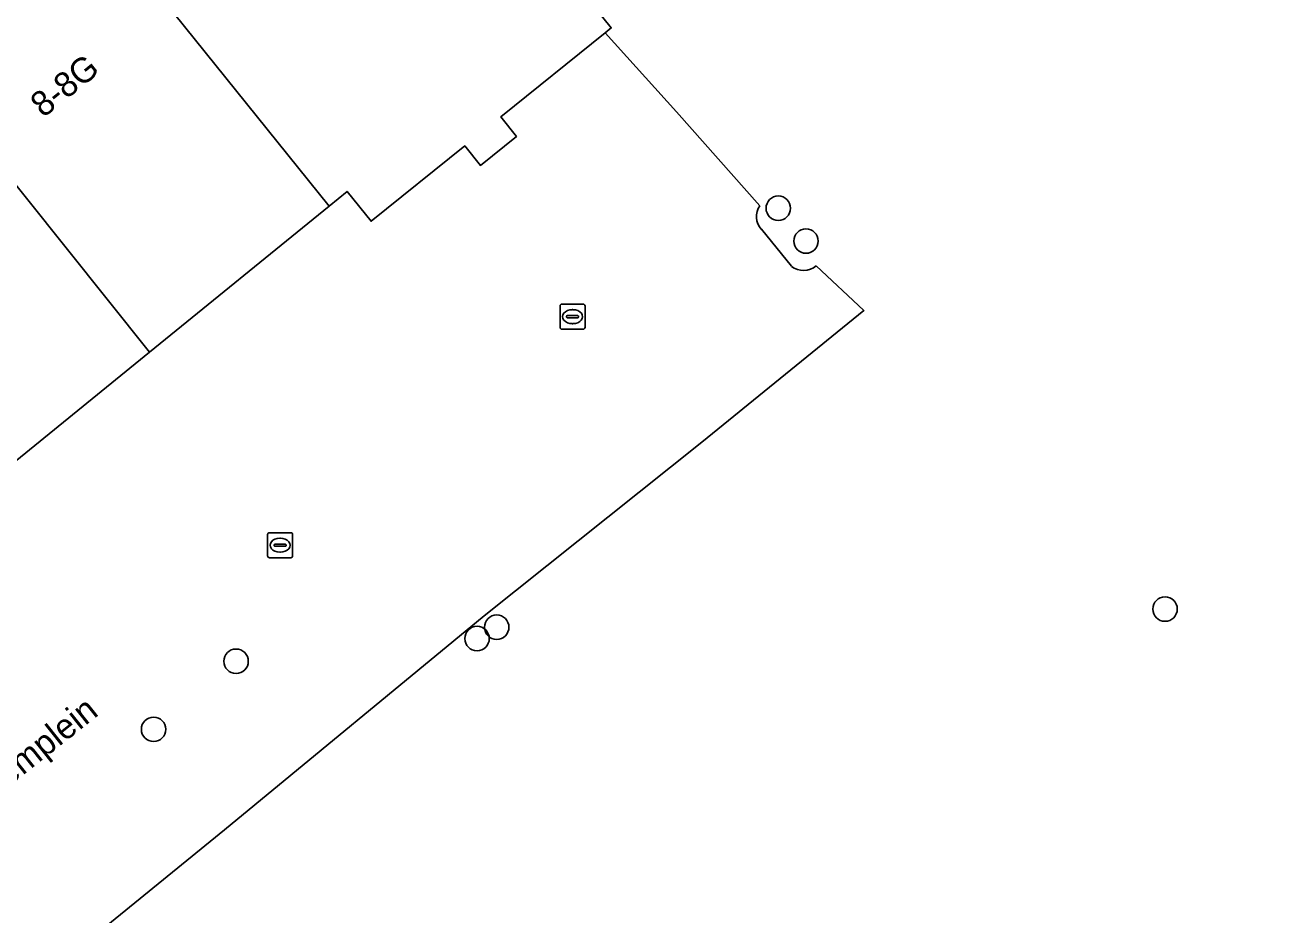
# Model space of a CAD drawing. Extents: x 161771 to 163125, y 382475 to 383179.
# Drawn here: x 161960.8 to 162011.1, y 382849.5 to 382885 of the extents above; entities that cross this region are included whole.
import ezdxf

# ---------------------------------------------------------------- set-up
doc = ezdxf.new("R2010")
doc.units = 0
for name, color, linetype in [('IMGEO_Boom', 7, 'Continuous'), ('IMGEO_Erf', 7, 'Continuous'), ('IMGEO_Kolk', 7, 'Continuous'), ('IMGEO_Openbare_ruimte_label', 7, 'Continuous'), ('IMGEO_Pand', 7, 'Continuous'), ('IMGEO_Pand_nummerreeks', 7, 'Continuous'), ('IMGEO_Rijbaan_lokaal_open', 7, 'Continuous')]:
    doc.layers.add(name, color=color, linetype=linetype)

msp = doc.modelspace()

# ---------------------------------------------------------------- linework, layer by layer
at = {"layer": 'IMGEO_Boom'}
for centre in [(161990.86, 382877.71), (161991.967, 382876.398), (162006.319, 382861.689), (161979.605, 382860.965), (161978.819, 382860.511), (161969.187, 382859.603), (161965.889, 382856.883)]:
    msp.add_circle(centre, 0.489, dxfattribs=at)
at = {"layer": 'IMGEO_Erf'}
for points in [[(162021.355, 382932.4), (162000, 382915.572), (161990.238, 382907.88), (161989.433, 382907.238), (161986.965, 382905.27), (161985.611, 382904.19), (161981.672, 382901.058), (161975.484, 382896.157), (161979.8, 382890.95), (161979.511, 382890.714), (161984.181, 382884.915), (161983.942, 382884.722), (161986.79, 382881.558), (161990.118, 382877.81)], [(161990.182, 382876.868), (161991.382, 382875.388)], [(161992.377, 382875.411), (161994.282, 382873.624), (161987.798, 382868.366), (161979.104, 382861.42), (161968.728, 382852.865), (161960.405, 382846.092), (161961.238, 382846.769), (161962.308, 382845.524), (161965.278, 382848.079), (161972.054, 382840.15), (161966.134, 382834.922), (161962.771, 382836.845), (161962.488, 382836.719), (161958.294, 382839.117)]]:
    msp.add_lwpolyline(points, dxfattribs=at)
for centre, radius, start, end in [((161990.744, 382877.379), 0.76, 145.4931, 222.2804), ((161991.865, 382876.021), 0.797, 232.6649, 309.9835)]:
    msp.add_arc(centre, radius, start, end, dxfattribs=at)
at = {"layer": 'IMGEO_Kolk'}
for p, q in [((161982.212, 382873.876), (161983.064, 382873.876)), ((161982.137, 382872.95), (161982.137, 382873.802)), ((161982.396, 382873.37), (161982.396, 382873.382)), ((161982.439, 382873.419), (161982.837, 382873.419)), ((161982.625, 382873.656), (161982.65, 382873.656)), ((161982.88, 382873.382), (161982.88, 382873.37)), ((161983.138, 382873.802), (161983.138, 382872.95)), ((161983.064, 382872.876), (161982.212, 382872.876)), ((161982.834, 382873.333), (161982.436, 382873.333)), ((161982.648, 382873.096), (161982.623, 382873.096)), ((161970.445, 382863.815), (161970.445, 382864.667)), ((161970.52, 382864.741), (161971.372, 382864.741)), ((161970.933, 382864.521), (161970.958, 382864.521)), ((161971.446, 382864.667), (161971.446, 382863.815)), ((161970.704, 382864.235), (161970.704, 382864.247)), ((161971.142, 382864.198), (161970.744, 382864.198)), ((161970.747, 382864.284), (161971.145, 382864.284)), ((161970.956, 382863.961), (161970.931, 382863.961)), ((161971.188, 382864.247), (161971.188, 382864.235)), ((161971.372, 382863.741), (161970.52, 382863.741))]:
    msp.add_line(p, q, dxfattribs=at)
for points in [[(161982.212, 382873.876), (161983.064, 382873.876)], [(161982.137, 382872.95), (161982.137, 382873.802)], [(161983.138, 382873.802), (161983.138, 382872.95)], [(161983.064, 382872.876), (161982.212, 382872.876)], [(161970.445, 382863.815), (161970.445, 382864.667)], [(161970.52, 382864.741), (161971.372, 382864.741)], [(161971.446, 382864.667), (161971.446, 382863.815)], [(161971.372, 382863.741), (161970.52, 382863.741)]]:
    msp.add_lwpolyline(points, dxfattribs=at)
for centre, radius, start, end in [((161982.214, 382873.8), 0.0765, 91.552, 178.448), ((161982.214, 382873.8), 0.0765, 91.552, 178.448), ((161983.062, 382873.8), 0.0765, 1.552, 88.448), ((161983.062, 382873.8), 0.0765, 1.552, 88.448), ((161982.436, 382873.379), 0.0403, 85.8775, 175.7526), ((161982.433, 382873.369), 0.0366, 178.938, 274.7102), ((161982.837, 382873.376), 0.043, 264.8664, 352.4533), ((161982.841, 382873.381), 0.0386, 1.7309, 96.639), ((161982.214, 382872.952), 0.0765, 181.552, 268.448), ((161982.214, 382872.952), 0.0765, 181.552, 268.448), ((161983.062, 382872.952), 0.0765, 271.552, 358.448), ((161983.062, 382872.952), 0.0765, 271.552, 358.448), ((161970.522, 382864.665), 0.0765, 91.552, 178.448), ((161970.522, 382864.665), 0.0765, 91.552, 178.448), ((161971.37, 382864.665), 0.0765, 1.552, 88.448), ((161971.37, 382864.665), 0.0765, 1.552, 88.448), ((161970.522, 382863.817), 0.0765, 181.552, 268.448), ((161970.522, 382863.817), 0.0765, 181.552, 268.448), ((161970.744, 382864.244), 0.0403, 85.8775, 175.7526), ((161970.741, 382864.234), 0.0366, 178.938, 274.7102), ((161971.145, 382864.241), 0.043, 264.8664, 352.4533), ((161971.149, 382864.246), 0.0386, 1.7309, 96.639), ((161971.37, 382863.817), 0.0765, 271.552, 358.448), ((161971.37, 382863.817), 0.0765, 271.552, 358.448)]:
    msp.add_arc(centre, radius, start, end, dxfattribs=at)
for centre, major_axis, ratio, start_param, end_param in [((161982.624, 382873.376), (-0.387, 0.002), 0.722429, 4.712389, 7.853982), ((161982.649, 382873.376), (-0.39, 0.002), 0.717154, 1.570796, 4.712389), ((161970.932, 382864.241), (-0.387, 0.002), 0.722429, 4.712389, 7.853982), ((161970.957, 382864.241), (-0.39, 0.002), 0.717154, 1.570796, 4.712389)]:
    msp.add_ellipse(centre, major_axis=major_axis, ratio=ratio, start_param=start_param, end_param=end_param, dxfattribs=at)
at = {"layer": 'IMGEO_Pand'}
msp.add_lwpolyline([(161964.644, 382888.061), (161972.904, 382877.793), (161973.626, 382878.379), (161974.585, 382877.188), (161978.324, 382880.198), (161978.951, 382879.419), (161980.392, 382880.579), (161979.765, 382881.358), (161983.942, 382884.722), (161984.181, 382884.915), (161979.511, 382890.714), (161974.493, 382896.946), (161973.486, 382896.136), (161971.652, 382894.662), (161970.56, 382893.783), (161970.363, 382894.028), (161970.184, 382894.247), (161969.934, 382894.044), (161969.885, 382893.487), (161968.607, 382892.455), (161968.052, 382892.529), (161967.797, 382892.34), (161968.153, 382891.858), (161964.172, 382888.655)], close=True, dxfattribs=at)
for points in [[(161959.925, 382884.258), (161957.469, 382882.28), (161965.723, 382871.957), (161972.904, 382877.793), (161964.644, 382888.061), (161962.479, 382886.318), (161961.638, 382887.364), (161959.802, 382885.85), (161959.921, 382885.716)], [(161952.439, 382878.242), (161949.981, 382876.255), (161958.264, 382865.896), (161965.723, 382871.957), (161957.469, 382882.28), (161955.013, 382880.302), (161954.178, 382881.333), (161952.383, 382879.881), (161952.536, 382879.692), (161952.363, 382879.535)]]:
    msp.add_lwpolyline(points, dxfattribs=at)
at = {"layer": 'IMGEO_Rijbaan_lokaal_open'}
for points in [[(161990.118, 382877.81), (161986.79, 382881.558), (161983.942, 382884.722), (161979.765, 382881.358), (161980.392, 382880.579), (161978.951, 382879.419), (161978.324, 382880.198), (161974.585, 382877.188), (161973.626, 382878.379), (161972.904, 382877.793), (161965.723, 382871.957), (161958.264, 382865.896)], [(161991.382, 382875.388), (161990.182, 382876.868)], [(161960.405, 382846.092), (161968.728, 382852.865), (161979.104, 382861.42), (161987.798, 382868.366), (161994.282, 382873.624), (161992.377, 382875.411)]]:
    msp.add_lwpolyline(points, dxfattribs=at)
for centre, radius, start, end in [((161990.744, 382877.379), 0.76, 145.4931, 222.2804), ((161991.865, 382876.021), 0.797, 232.6649, 309.9835)]:
    msp.add_arc(centre, radius, start, end, dxfattribs=at)

# ---------------------------------------------------------------- texts
at = {"layer": 'IMGEO_Openbare_ruimte_label'}
msp.add_text('Methusalemplein', height=1, rotation=38.4629, dxfattribs=at).set_placement((161955.824, 382851.191))
at = {"layer": 'IMGEO_Pand_nummerreeks'}
msp.add_text('8-8G', height=1, rotation=38.8626, dxfattribs=at).set_placement((161961.483, 382881.302))

doc.saveas('drawing.dxf')
